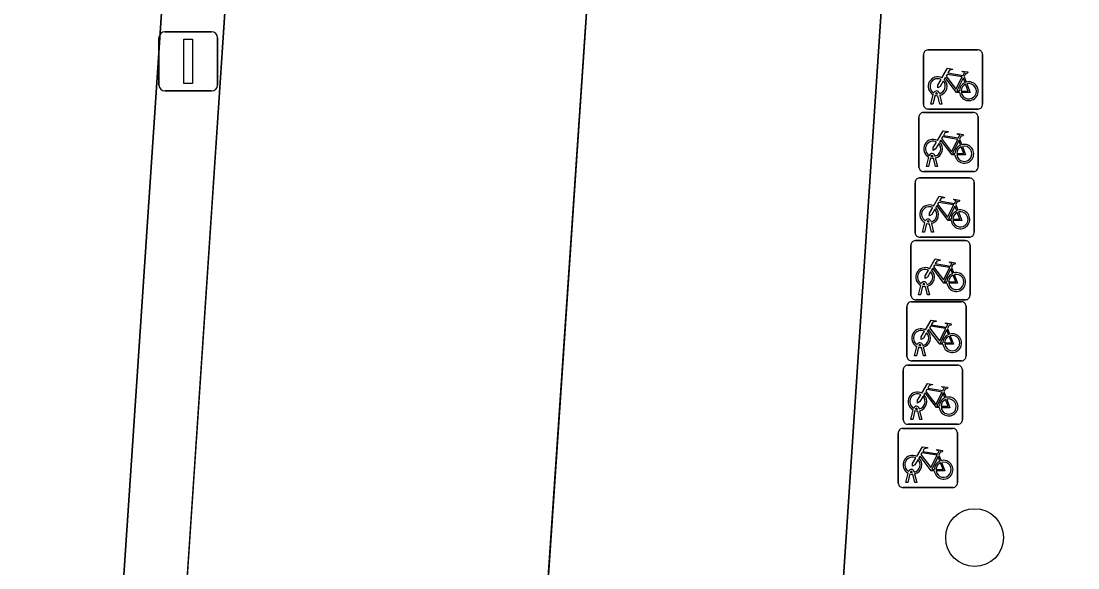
# Model space of a CAD drawing. Extents: x 161848 to 162726, y 385382 to 386521.
# Drawn here: x 162009.2 to 162027.08, y 385662.3 to 385671.55 of the extents above; entities that cross this region are included whole.
import ezdxf

# ---------------------------------------------------------------- set-up
doc = ezdxf.new("R2010")
doc.units = 0
for name, color, linetype in [('IMGEO_Boom', 7, 'Continuous'), ('IMGEO_Fietsenrek', 7, 'Continuous'), ('IMGEO_Fietspad_gesloten', 7, 'Continuous'), ('IMGEO_Lichtmast', 7, 'Continuous'), ('IMGEO_Parkeervlak_open', 7, 'Continuous'), ('IMGEO_Rijbaan_lokaal_open', 7, 'Continuous'), ('IMGEO_Verkeerseiland_open', 7, 'Continuous'), ('IMGEO_Voetpad_open', 7, 'Continuous')]:
    doc.layers.add(name, color=color, linetype=linetype)

msp = doc.modelspace()

# ---------------------------------------------------------------- linework, layer by layer
at = {"layer": 'IMGEO_Boom'}
msp.add_circle((162025.33, 385662.812), 0.489, dxfattribs=at)
at = {"layer": 'IMGEO_Fietsenrek'}
for p, q in [((162024.465, 385670.135), (162024.465, 385670.976)), ((162024.465, 385670.976), (162024.465, 385670.135)), ((162024.54, 385671.06), (162025.381, 385671.06)), ((162025.381, 385671.06), (162024.54, 385671.06)), ((162025.465, 385670.985), (162025.465, 385670.144)), ((162025.465, 385670.144), (162025.465, 385670.985)), ((162025.152, 385670.609), (162025.188, 385670.514)), ((162024.592, 385670.144), (162024.631, 385670.304)), ((162024.661, 385670.292), (162024.626, 385670.144)), ((162024.703, 385670.316), (162024.702, 385670.32)), ((162024.744, 385670.144), (162024.71, 385670.286)), ((162024.734, 385670.327), (162024.735, 385670.32)), ((162024.742, 385670.29), (162024.777, 385670.144)), ((162024.626, 385670.144), (162024.592, 385670.144)), ((162024.777, 385670.144), (162024.744, 385670.144)), ((162024.389, 385669.077), (162024.389, 385669.918)), ((162024.389, 385669.918), (162024.389, 385669.077)), ((162024.464, 385670.002), (162025.305, 385670.002)), ((162025.305, 385670.002), (162024.464, 385670.002)), ((162025.39, 385670.06), (162024.549, 385670.06)), ((162024.549, 385670.06), (162025.39, 385670.06)), ((162025.389, 385669.927), (162025.389, 385669.086)), ((162025.389, 385669.086), (162025.389, 385669.927)), ((162025.076, 385669.551), (162025.112, 385669.456)), ((162024.516, 385669.086), (162024.555, 385669.246)), ((162024.585, 385669.234), (162024.55, 385669.086)), ((162024.627, 385669.258), (162024.626, 385669.262)), ((162024.668, 385669.086), (162024.634, 385669.228)), ((162024.658, 385669.269), (162024.659, 385669.262)), ((162024.666, 385669.232), (162024.701, 385669.086)), ((162024.55, 385669.086), (162024.516, 385669.086)), ((162024.701, 385669.086), (162024.668, 385669.086)), ((162024.398, 385668.894), (162025.239, 385668.894)), ((162025.239, 385668.894), (162024.398, 385668.894)), ((162025.314, 385669.002), (162024.473, 385669.002)), ((162024.473, 385669.002), (162025.314, 385669.002)), ((162024.323, 385667.969), (162024.323, 385668.81)), ((162024.323, 385668.81), (162024.323, 385667.969)), ((162025.323, 385668.819), (162025.323, 385667.978)), ((162025.323, 385667.978), (162025.323, 385668.819)), ((162025.01, 385668.443), (162025.046, 385668.348)), ((162024.45, 385667.978), (162024.489, 385668.138)), ((162024.519, 385668.126), (162024.484, 385667.978)), ((162024.561, 385668.15), (162024.56, 385668.154)), ((162024.602, 385667.978), (162024.568, 385668.12)), ((162024.592, 385668.161), (162024.593, 385668.154)), ((162024.6, 385668.124), (162024.635, 385667.978)), ((162024.484, 385667.978), (162024.45, 385667.978)), ((162024.635, 385667.978), (162024.602, 385667.978)), ((162024.328, 385667.834), (162025.169, 385667.834)), ((162025.169, 385667.834), (162024.328, 385667.834)), ((162025.248, 385667.894), (162024.407, 385667.894)), ((162024.407, 385667.894), (162025.248, 385667.894)), ((162025.253, 385667.759), (162025.253, 385666.918)), ((162025.253, 385666.918), (162025.253, 385667.759)), ((162024.253, 385666.909), (162024.253, 385667.75)), ((162024.253, 385667.75), (162024.253, 385666.909)), ((162024.94, 385667.383), (162024.976, 385667.288)), ((162024.38, 385666.918), (162024.419, 385667.078)), ((162024.449, 385667.066), (162024.414, 385666.918)), ((162024.491, 385667.09), (162024.49, 385667.094)), ((162024.532, 385666.918), (162024.498, 385667.06)), ((162024.522, 385667.101), (162024.523, 385667.094)), ((162024.53, 385667.064), (162024.565, 385666.918)), ((162024.414, 385666.918), (162024.38, 385666.918)), ((162024.565, 385666.918), (162024.532, 385666.918)), ((162024.185, 385665.876), (162024.185, 385666.717)), ((162024.185, 385666.717), (162024.185, 385665.876)), ((162024.26, 385666.801), (162025.101, 385666.801)), ((162025.101, 385666.801), (162024.26, 385666.801)), ((162025.178, 385666.834), (162024.337, 385666.834)), ((162024.337, 385666.834), (162025.178, 385666.834)), ((162025.185, 385666.726), (162025.185, 385665.885)), ((162025.185, 385665.885), (162025.185, 385666.726)), ((162024.872, 385666.35), (162024.908, 385666.255)), ((162024.312, 385665.885), (162024.351, 385666.045)), ((162024.381, 385666.033), (162024.346, 385665.885)), ((162024.423, 385666.057), (162024.422, 385666.061)), ((162024.464, 385665.885), (162024.43, 385666.027)), ((162024.454, 385666.068), (162024.455, 385666.061)), ((162024.462, 385666.031), (162024.497, 385665.885)), ((162025.11, 385665.801), (162024.269, 385665.801)), ((162024.269, 385665.801), (162025.11, 385665.801)), ((162024.346, 385665.885), (162024.312, 385665.885)), ((162024.497, 385665.885), (162024.464, 385665.885)), ((162024.124, 385664.803), (162024.124, 385665.644)), ((162024.124, 385665.644), (162024.124, 385664.803)), ((162024.199, 385665.728), (162025.04, 385665.728)), ((162025.04, 385665.728), (162024.199, 385665.728)), ((162025.124, 385665.653), (162025.124, 385664.812)), ((162025.124, 385664.812), (162025.124, 385665.653)), ((162024.811, 385665.277), (162024.847, 385665.182)), ((162024.251, 385664.812), (162024.29, 385664.972)), ((162024.32, 385664.96), (162024.285, 385664.812)), ((162024.362, 385664.984), (162024.361, 385664.988)), ((162024.403, 385664.812), (162024.369, 385664.954)), ((162024.393, 385664.995), (162024.394, 385664.988)), ((162024.401, 385664.958), (162024.436, 385664.812)), ((162025.049, 385664.728), (162024.208, 385664.728)), ((162024.208, 385664.728), (162025.049, 385664.728)), ((162024.285, 385664.812), (162024.251, 385664.812)), ((162024.436, 385664.812), (162024.403, 385664.812)), ((162024.039, 385663.734), (162024.039, 385664.575)), ((162024.039, 385664.575), (162024.039, 385663.734)), ((162024.114, 385664.659), (162024.955, 385664.659)), ((162024.955, 385664.659), (162024.114, 385664.659)), ((162025.039, 385664.584), (162025.039, 385663.743)), ((162025.039, 385663.743), (162025.039, 385664.584)), ((162024.726, 385664.208), (162024.762, 385664.113)), ((162024.166, 385663.743), (162024.205, 385663.903)), ((162024.235, 385663.891), (162024.2, 385663.743)), ((162024.277, 385663.915), (162024.276, 385663.919)), ((162024.318, 385663.743), (162024.284, 385663.885)), ((162024.308, 385663.926), (162024.309, 385663.919)), ((162024.316, 385663.889), (162024.351, 385663.743)), ((162024.964, 385663.659), (162024.123, 385663.659)), ((162024.123, 385663.659), (162024.964, 385663.659)), ((162024.2, 385663.743), (162024.166, 385663.743)), ((162024.351, 385663.743), (162024.318, 385663.743))]:
    msp.add_line(p, q, dxfattribs=at)
for points in [[(162024.778, 385670.586), (162024.873, 385670.75), (162024.959, 385670.736), (162024.961, 385670.727), (162024.905, 385670.716), (162024.878, 385670.671), (162025.134, 385670.63)], [(162025.121, 385670.605), (162024.864, 385670.646), (162024.847, 385670.617), (162025.014, 385670.397), (162025.121, 385670.605)], [(162025.134, 385670.63), (162025.159, 385670.679), (162025.153, 385670.683), (162025.13, 385670.687), (162025.118, 385670.694), (162025.117, 385670.697), (162025.119, 385670.702), (162025.214, 385670.687), (162025.216, 385670.677), (162025.206, 385670.664), (162025.194, 385670.658), (162025.18, 385670.664), (162025.152, 385670.609)], [(162024.799, 385670.534), (162024.747, 385670.444), (162024.707, 385670.419), (162024.708, 385670.466), (162024.763, 385670.56)], [(162025.074, 385670.342), (162025.024, 385670.342), (162024.833, 385670.593), (162024.814, 385670.561)], [(162025.169, 385670.507), (162025.139, 385670.584), (162025.03, 385670.366), (162025.073, 385670.366)], [(162025.103, 385670.366), (162025.223, 385670.365), (162025.179, 385670.479)], [(162025.199, 385670.486), (162025.254, 385670.341), (162025.104, 385670.341)], [(162024.702, 385669.528), (162024.797, 385669.692), (162024.883, 385669.678), (162024.885, 385669.669), (162024.829, 385669.658), (162024.802, 385669.613), (162025.058, 385669.572)], [(162025.045, 385669.547), (162024.788, 385669.588), (162024.771, 385669.559), (162024.938, 385669.339), (162025.045, 385669.547)], [(162025.058, 385669.572), (162025.083, 385669.621), (162025.077, 385669.625), (162025.054, 385669.629), (162025.042, 385669.636), (162025.041, 385669.639), (162025.043, 385669.644), (162025.138, 385669.629), (162025.14, 385669.619), (162025.13, 385669.606), (162025.118, 385669.6), (162025.104, 385669.606), (162025.076, 385669.551)], [(162024.723, 385669.476), (162024.671, 385669.386), (162024.631, 385669.361), (162024.632, 385669.408), (162024.687, 385669.502)], [(162024.998, 385669.284), (162024.948, 385669.284), (162024.757, 385669.535), (162024.738, 385669.503)], [(162025.093, 385669.449), (162025.063, 385669.526), (162024.954, 385669.308), (162024.997, 385669.308)], [(162025.027, 385669.308), (162025.147, 385669.307), (162025.103, 385669.421)], [(162025.123, 385669.428), (162025.178, 385669.283), (162025.028, 385669.283)], [(162024.636, 385668.42), (162024.731, 385668.584), (162024.817, 385668.57), (162024.819, 385668.561), (162024.763, 385668.55), (162024.736, 385668.505), (162024.992, 385668.464)], [(162024.979, 385668.439), (162024.722, 385668.48), (162024.705, 385668.451), (162024.872, 385668.231), (162024.979, 385668.439)], [(162024.992, 385668.464), (162025.017, 385668.513), (162025.011, 385668.517), (162024.988, 385668.521), (162024.976, 385668.528), (162024.975, 385668.531), (162024.977, 385668.536), (162025.072, 385668.521), (162025.074, 385668.511), (162025.064, 385668.498), (162025.052, 385668.492), (162025.038, 385668.498), (162025.01, 385668.443)], [(162024.657, 385668.368), (162024.605, 385668.278), (162024.565, 385668.253), (162024.566, 385668.3), (162024.621, 385668.394)], [(162024.932, 385668.176), (162024.882, 385668.176), (162024.691, 385668.427), (162024.672, 385668.395)], [(162025.027, 385668.341), (162024.997, 385668.418), (162024.888, 385668.2), (162024.931, 385668.2)], [(162024.961, 385668.2), (162025.081, 385668.199), (162025.037, 385668.313)], [(162025.057, 385668.32), (162025.112, 385668.175), (162024.962, 385668.175)], [(162024.566, 385667.36), (162024.661, 385667.524), (162024.747, 385667.51), (162024.749, 385667.501), (162024.693, 385667.49), (162024.666, 385667.445), (162024.922, 385667.404)], [(162024.909, 385667.379), (162024.652, 385667.42), (162024.635, 385667.391), (162024.802, 385667.171), (162024.909, 385667.379)], [(162024.922, 385667.404), (162024.947, 385667.453), (162024.941, 385667.457), (162024.918, 385667.461), (162024.906, 385667.468), (162024.905, 385667.471), (162024.907, 385667.476), (162025.002, 385667.461), (162025.004, 385667.451), (162024.994, 385667.438), (162024.982, 385667.432), (162024.968, 385667.438), (162024.94, 385667.383)], [(162024.587, 385667.308), (162024.535, 385667.218), (162024.495, 385667.193), (162024.496, 385667.24), (162024.551, 385667.334)], [(162024.862, 385667.116), (162024.812, 385667.116), (162024.621, 385667.367), (162024.602, 385667.335)], [(162024.957, 385667.281), (162024.927, 385667.358), (162024.818, 385667.14), (162024.861, 385667.14)], [(162024.891, 385667.14), (162025.011, 385667.139), (162024.967, 385667.253)], [(162024.987, 385667.26), (162025.042, 385667.115), (162024.892, 385667.115)], [(162024.498, 385666.327), (162024.593, 385666.491), (162024.679, 385666.477), (162024.681, 385666.468), (162024.625, 385666.457), (162024.598, 385666.412), (162024.854, 385666.371)], [(162024.794, 385666.083), (162024.744, 385666.083), (162024.553, 385666.334), (162024.534, 385666.302)], [(162024.841, 385666.346), (162024.584, 385666.387), (162024.567, 385666.358), (162024.734, 385666.138), (162024.841, 385666.346)], [(162024.854, 385666.371), (162024.879, 385666.42), (162024.873, 385666.424), (162024.85, 385666.428), (162024.838, 385666.435), (162024.837, 385666.438), (162024.839, 385666.443), (162024.934, 385666.428), (162024.936, 385666.418), (162024.926, 385666.405), (162024.914, 385666.399), (162024.9, 385666.405), (162024.872, 385666.35)], [(162024.519, 385666.275), (162024.467, 385666.185), (162024.427, 385666.16), (162024.428, 385666.207), (162024.483, 385666.301)], [(162024.889, 385666.248), (162024.859, 385666.325), (162024.75, 385666.107), (162024.793, 385666.107)], [(162024.823, 385666.107), (162024.943, 385666.106), (162024.899, 385666.22)], [(162024.919, 385666.227), (162024.974, 385666.082), (162024.824, 385666.082)], [(162024.437, 385665.254), (162024.532, 385665.418), (162024.618, 385665.404), (162024.62, 385665.395), (162024.564, 385665.384), (162024.537, 385665.339), (162024.793, 385665.298)], [(162024.733, 385665.01), (162024.683, 385665.01), (162024.492, 385665.261), (162024.473, 385665.229)], [(162024.78, 385665.273), (162024.523, 385665.314), (162024.506, 385665.285), (162024.673, 385665.065), (162024.78, 385665.273)], [(162024.793, 385665.298), (162024.818, 385665.347), (162024.812, 385665.351), (162024.789, 385665.355), (162024.777, 385665.362), (162024.776, 385665.365), (162024.778, 385665.37), (162024.873, 385665.355), (162024.875, 385665.345), (162024.865, 385665.332), (162024.853, 385665.326), (162024.839, 385665.332), (162024.811, 385665.277)], [(162024.458, 385665.202), (162024.406, 385665.112), (162024.366, 385665.087), (162024.367, 385665.134), (162024.422, 385665.228)], [(162024.828, 385665.175), (162024.798, 385665.252), (162024.689, 385665.034), (162024.732, 385665.034)], [(162024.762, 385665.034), (162024.882, 385665.033), (162024.838, 385665.147)], [(162024.858, 385665.154), (162024.913, 385665.009), (162024.763, 385665.009)], [(162024.352, 385664.185), (162024.447, 385664.349), (162024.533, 385664.335), (162024.535, 385664.326), (162024.479, 385664.315), (162024.452, 385664.27), (162024.708, 385664.229)], [(162024.648, 385663.941), (162024.598, 385663.941), (162024.407, 385664.192), (162024.388, 385664.16)], [(162024.695, 385664.204), (162024.438, 385664.245), (162024.421, 385664.216), (162024.588, 385663.996), (162024.695, 385664.204)], [(162024.743, 385664.106), (162024.713, 385664.183), (162024.604, 385663.965), (162024.647, 385663.965)], [(162024.708, 385664.229), (162024.733, 385664.278), (162024.727, 385664.282), (162024.704, 385664.286), (162024.692, 385664.293), (162024.691, 385664.296), (162024.693, 385664.301), (162024.788, 385664.286), (162024.79, 385664.276), (162024.78, 385664.263), (162024.768, 385664.257), (162024.754, 385664.263), (162024.726, 385664.208)], [(162024.373, 385664.133), (162024.321, 385664.043), (162024.281, 385664.018), (162024.282, 385664.065), (162024.337, 385664.159)], [(162024.677, 385663.965), (162024.797, 385663.964), (162024.753, 385664.078)], [(162024.773, 385664.085), (162024.828, 385663.94), (162024.678, 385663.94)]]:
    msp.add_lwpolyline(points, dxfattribs=at)
for centre, radius, start, end in [((162024.543, 385670.982), 0.0779, 92.4484, 184.2845), ((162024.543, 385670.982), 0.0779, 92.4484, 184.2845), ((162025.387, 385670.982), 0.0779, 2.4484, 94.2845), ((162025.387, 385670.982), 0.0779, 2.4484, 94.2845), ((162024.705, 385670.445), 0.159, 62.6766, 242.1369), ((162024.705, 385670.445), 0.129, 63.3192, 238.903), ((162024.705, 385670.445), 0.129, 283.6043, 43.4302), ((162024.705, 385670.445), 0.159, 283.5766, 46.6042), ((162025.232, 385670.361), 0.159, 113.3408, 178.3217), ((162025.232, 385670.361), 0.159, 187.0065, 105.7708), ((162025.232, 385670.361), 0.129, 113.923, 177.9556), ((162025.232, 385670.361), 0.129, 188.6715, 104.5883), ((162024.685, 385670.316), 0.0499, 12.8025, 158.6934), ((162024.705, 385670.445), 0.159, 253.9967, 271.7867), ((162024.685, 385670.316), 0.0174, 12.8025, 163.4502), ((162024.705, 385670.445), 0.129, 253.415, 269.0204), ((162024.543, 385670.138), 0.0779, 182.4484, 274.2845), ((162024.543, 385670.138), 0.0779, 182.4484, 274.2845), ((162025.387, 385670.138), 0.0779, 272.4484, 4.2845), ((162025.387, 385670.138), 0.0779, 272.4484, 4.2845), ((162024.467, 385669.924), 0.0779, 92.4484, 184.2845), ((162024.467, 385669.924), 0.0779, 92.4484, 184.2845), ((162025.311, 385669.924), 0.0779, 2.4484, 94.2845), ((162025.311, 385669.924), 0.0779, 2.4484, 94.2845), ((162024.629, 385669.387), 0.159, 62.6766, 242.1369), ((162024.629, 385669.387), 0.129, 63.3192, 238.903), ((162024.629, 385669.387), 0.129, 283.6043, 43.4302), ((162024.629, 385669.387), 0.159, 283.5766, 46.6042), ((162025.156, 385669.303), 0.159, 113.3408, 178.3217), ((162025.156, 385669.303), 0.159, 187.0065, 105.7708), ((162025.156, 385669.303), 0.129, 113.923, 177.9556), ((162025.156, 385669.303), 0.129, 188.6715, 104.5883), ((162024.609, 385669.258), 0.0499, 12.8025, 158.6934), ((162024.629, 385669.387), 0.159, 253.9967, 271.7867), ((162024.609, 385669.258), 0.0174, 12.8025, 163.4502), ((162024.629, 385669.387), 0.129, 253.415, 269.0204), ((162024.467, 385669.08), 0.0779, 182.4484, 274.2845), ((162024.467, 385669.08), 0.0779, 182.4484, 274.2845), ((162025.311, 385669.08), 0.0779, 272.4484, 4.2845), ((162025.311, 385669.08), 0.0779, 272.4484, 4.2845), ((162024.401, 385668.816), 0.0779, 92.4484, 184.2845), ((162024.401, 385668.816), 0.0779, 92.4484, 184.2845), ((162025.245, 385668.816), 0.0779, 2.4484, 94.2845), ((162025.245, 385668.816), 0.0779, 2.4484, 94.2845), ((162024.563, 385668.279), 0.159, 62.6766, 242.1369), ((162024.563, 385668.279), 0.129, 63.3192, 238.903), ((162024.563, 385668.279), 0.129, 283.6043, 43.4302), ((162024.563, 385668.279), 0.159, 283.5766, 46.6042), ((162025.09, 385668.195), 0.159, 113.3408, 178.3217), ((162025.09, 385668.195), 0.159, 187.0065, 105.7708), ((162025.09, 385668.195), 0.129, 113.923, 177.9556), ((162025.09, 385668.195), 0.129, 188.6715, 104.5883), ((162024.543, 385668.15), 0.0499, 12.8025, 158.6934), ((162024.563, 385668.279), 0.159, 253.9967, 271.7867), ((162024.543, 385668.15), 0.0174, 12.8025, 163.4502), ((162024.563, 385668.279), 0.129, 253.415, 269.0204), ((162024.401, 385667.972), 0.0779, 182.4484, 274.2845), ((162024.401, 385667.972), 0.0779, 182.4484, 274.2845), ((162025.245, 385667.972), 0.0779, 272.4484, 4.2845), ((162025.245, 385667.972), 0.0779, 272.4484, 4.2845), ((162024.331, 385667.756), 0.0779, 92.4484, 184.2845), ((162024.331, 385667.756), 0.0779, 92.4484, 184.2845), ((162025.175, 385667.756), 0.0779, 2.4484, 94.2845), ((162025.175, 385667.756), 0.0779, 2.4484, 94.2845), ((162024.493, 385667.219), 0.159, 62.6766, 242.1369), ((162024.493, 385667.219), 0.129, 63.3192, 238.903), ((162024.493, 385667.219), 0.129, 283.6043, 43.4302), ((162024.493, 385667.219), 0.159, 283.5766, 46.6042), ((162025.02, 385667.135), 0.159, 113.3408, 178.3217), ((162025.02, 385667.135), 0.159, 187.0065, 105.7708), ((162025.02, 385667.135), 0.129, 113.923, 177.9556), ((162025.02, 385667.135), 0.129, 188.6715, 104.5883), ((162024.473, 385667.09), 0.0499, 12.8025, 158.6934), ((162024.493, 385667.219), 0.159, 253.9967, 271.7867), ((162024.473, 385667.09), 0.0174, 12.8025, 163.4502), ((162024.493, 385667.219), 0.129, 253.415, 269.0204), ((162024.331, 385666.912), 0.0779, 182.4484, 274.2845), ((162024.331, 385666.912), 0.0779, 182.4484, 274.2845), ((162025.175, 385666.912), 0.0779, 272.4484, 4.2845), ((162025.175, 385666.912), 0.0779, 272.4484, 4.2845), ((162024.263, 385666.723), 0.0779, 92.4484, 184.2845), ((162024.263, 385666.723), 0.0779, 92.4484, 184.2845), ((162025.107, 385666.723), 0.0779, 2.4484, 94.2845), ((162025.107, 385666.723), 0.0779, 2.4484, 94.2845), ((162024.425, 385666.186), 0.159, 62.6766, 242.1369), ((162024.425, 385666.186), 0.129, 63.3192, 238.903), ((162024.425, 385666.186), 0.129, 283.6043, 43.4302), ((162024.425, 385666.186), 0.159, 283.5766, 46.6042), ((162024.952, 385666.102), 0.159, 113.3408, 178.3217), ((162024.952, 385666.102), 0.159, 187.0065, 105.7708), ((162024.952, 385666.102), 0.129, 113.923, 177.9556), ((162024.952, 385666.102), 0.129, 188.6715, 104.5883), ((162024.405, 385666.057), 0.0499, 12.8025, 158.6934), ((162024.425, 385666.186), 0.159, 253.9967, 271.7867), ((162024.405, 385666.057), 0.0174, 12.8025, 163.4502), ((162024.425, 385666.186), 0.129, 253.415, 269.0204), ((162024.263, 385665.879), 0.0779, 182.4484, 274.2845), ((162024.263, 385665.879), 0.0779, 182.4484, 274.2845), ((162025.107, 385665.879), 0.0779, 272.4484, 4.2845), ((162025.107, 385665.879), 0.0779, 272.4484, 4.2845), ((162024.202, 385665.65), 0.0779, 92.4484, 184.2845), ((162024.202, 385665.65), 0.0779, 92.4484, 184.2845), ((162025.046, 385665.65), 0.0779, 2.4484, 94.2845), ((162025.046, 385665.65), 0.0779, 2.4484, 94.2845), ((162024.364, 385665.113), 0.159, 62.6766, 242.1369), ((162024.364, 385665.113), 0.129, 63.3192, 238.903), ((162024.364, 385665.113), 0.129, 283.6043, 43.4302), ((162024.364, 385665.113), 0.159, 283.5766, 46.6042), ((162024.891, 385665.029), 0.159, 113.3408, 178.3217), ((162024.891, 385665.029), 0.159, 187.0065, 105.7708), ((162024.891, 385665.029), 0.129, 113.923, 177.9556), ((162024.891, 385665.029), 0.129, 188.6715, 104.5883), ((162024.344, 385664.984), 0.0499, 12.8025, 158.6934), ((162024.364, 385665.113), 0.159, 253.9967, 271.7867), ((162024.344, 385664.984), 0.0174, 12.8025, 163.4502), ((162024.364, 385665.113), 0.129, 253.415, 269.0204), ((162024.202, 385664.806), 0.0779, 182.4484, 274.2845), ((162024.202, 385664.806), 0.0779, 182.4484, 274.2845), ((162025.046, 385664.806), 0.0779, 272.4484, 4.2845), ((162025.046, 385664.806), 0.0779, 272.4484, 4.2845), ((162024.117, 385664.581), 0.0779, 92.4484, 184.2845), ((162024.117, 385664.581), 0.0779, 92.4484, 184.2845), ((162024.961, 385664.581), 0.0779, 2.4484, 94.2845), ((162024.961, 385664.581), 0.0779, 2.4484, 94.2845), ((162024.279, 385664.044), 0.159, 62.6766, 242.1369), ((162024.279, 385664.044), 0.129, 63.3192, 238.903), ((162024.279, 385664.044), 0.129, 283.6043, 43.4302), ((162024.279, 385664.044), 0.159, 283.5766, 46.6042), ((162024.806, 385663.96), 0.159, 113.3408, 178.3217), ((162024.806, 385663.96), 0.159, 187.0065, 105.7708), ((162024.806, 385663.96), 0.129, 113.923, 177.9556), ((162024.806, 385663.96), 0.129, 188.6715, 104.5883), ((162024.259, 385663.915), 0.0499, 12.8025, 158.6934), ((162024.279, 385664.044), 0.159, 253.9967, 271.7867), ((162024.259, 385663.915), 0.0174, 12.8025, 163.4502), ((162024.279, 385664.044), 0.129, 253.415, 269.0204), ((162024.117, 385663.737), 0.0779, 182.4484, 274.2845), ((162024.117, 385663.737), 0.0779, 182.4484, 274.2845), ((162024.961, 385663.737), 0.0779, 272.4484, 4.2845), ((162024.961, 385663.737), 0.0779, 272.4484, 4.2845)]:
    msp.add_arc(centre, radius, start, end, dxfattribs=at)
at = {"layer": 'IMGEO_Fietspad_gesloten'}
msp.add_lwpolyline([(162013.158, 385743.949), (162010.873, 385709.146), (162010.549, 385704.218), (162010.295, 385700.348), (162010.217, 385699.151), (162008.977, 385680.053), (162008.886, 385678.416), (162007.821, 385663.003), (162007.424, 385657.272), (162006.576, 385645.271), (162006.478, 385643.76), (162005.344, 385626.899), (162005.265, 385625.346), (162004.604, 385615.402), (162004.294, 385610.839), (162003.948, 385605.742), (162007.138, 385605.527), (162007.893, 385616.747), (162013.268, 385696.929), (162014.399, 385713.867), (162016.417, 385744.964)], dxfattribs=at)
at = {"layer": 'IMGEO_Lichtmast'}
for p, q in [((162011.635, 385671.366), (162012.425, 385671.366)), ((162012.425, 385671.366), (162011.635, 385671.366)), ((162011.535, 385670.466), (162011.535, 385671.266)), ((162011.535, 385671.266), (162011.535, 385670.466)), ((162012.525, 385671.266), (162012.525, 385670.466)), ((162012.525, 385670.466), (162012.525, 385671.266)), ((162012.425, 385670.366), (162011.635, 385670.366)), ((162011.635, 385670.366), (162012.425, 385670.366))]:
    msp.add_line(p, q, dxfattribs=at)
msp.add_lwpolyline([(162011.955, 385671.241), (162012.105, 385671.241), (162012.105, 385670.491), (162011.955, 385670.491), (162011.955, 385671.241)], dxfattribs=at)
for centre, start, end in [((162011.635, 385671.266), 90, 180), ((162011.635, 385671.266), 90, 180), ((162012.425, 385671.266), 0, 90), ((162012.425, 385671.266), 360, 90), ((162011.635, 385670.466), 180, 270), ((162011.635, 385670.466), 180, 270), ((162012.425, 385670.466), 270, 0), ((162012.425, 385670.466), 270, 0)]:
    msp.add_arc(centre, 0.1, start, end, dxfattribs=at)
at = {"layer": 'IMGEO_Parkeervlak_open'}
for points in [[(162019.023, 385675.529), (162017.453, 385652.249)], [(162018.513, 385653.059), (162022.485, 385652.749), (162023.925, 385674.344), (162020.013, 385674.605)]]:
    msp.add_lwpolyline(points, dxfattribs=at)
at = {"layer": 'IMGEO_Rijbaan_lokaal_open'}
msp.add_lwpolyline([(162028.542, 385817.36), (162031.145, 385855.667), (162031.315, 385858.297), (162025.205, 385858.754), (162024.539, 385848.984), (162023.424, 385832.28), (162022.065, 385812.169), (162021.714, 385806.937), (162019.478, 385774.254), (162018.373, 385758.189), (162018.126, 385754.834), (162017.45, 385744.89), (162015.447, 385713.845), (162014.322, 385696.873), (162011.334, 385651.941), (162017.404, 385651.53), (162017.453, 385652.249), (162019.023, 385675.529), (162020.357, 385695.92), (162022.867, 385734.111), (162023.205, 385739.378)], dxfattribs=at)
at = {"layer": 'IMGEO_Verkeerseiland_open'}
msp.add_lwpolyline([(162014.322, 385696.873), (162013.268, 385696.929), (162007.893, 385616.747), (162008.94, 385616.682), (162010.05, 385633.182), (162011.334, 385651.941)], close=True, dxfattribs=at)
at = {"layer": 'IMGEO_Voetpad_open'}
msp.add_lwpolyline([(162032.089, 385677.79), (162032.106, 385678.037), (162030.981, 385678.056), (162026.917, 385678.403), (162025.971, 385678.469), (162020.28, 385678.829), (162020.013, 385674.605), (162023.925, 385674.344), (162022.485, 385652.749), (162022.776, 385652.729), (162022.506, 385648.771), (162022.272, 385645.331), (162021.782, 385638.134), (162021.576, 385634.678), (162016.295, 385635.013), (162016.148, 385632.865)], dxfattribs=at)

doc.saveas('drawing.dxf')
